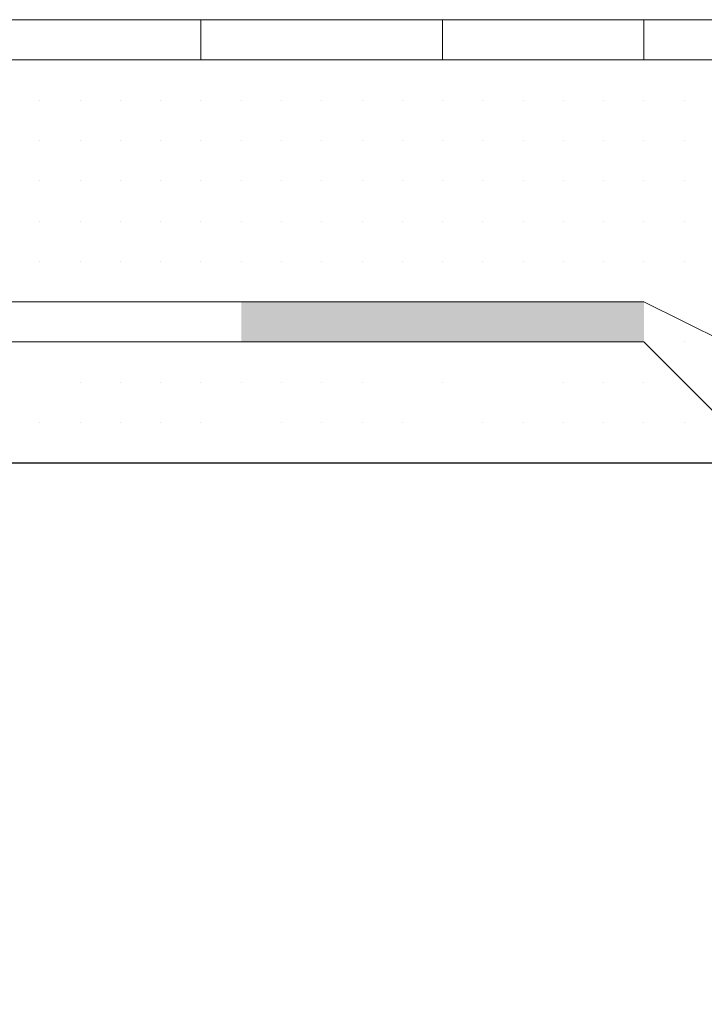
# Model space of a CAD drawing. Header units: metres. Extents: x 5.7 to 89.8, y 4 to 63.5.
# Tile 355 of 475: x 58.046 to 58.209, y 49.622 to 49.858. Entities that reach past the tile are written whole.
import ezdxf

# ---------------------------------------------------------------- set-up
doc = ezdxf.new("R2010")
doc.units = ezdxf.units.M
doc.header["$MEASUREMENT"] = 0
for name, color, linetype in [('PDF17_hatch-borshi', 7, 'Continuous'), ('PDF17_Isogam', 7, 'Continuous'), ('PDF17_kaff', 7, 'Continuous'), ('PDF17_wall', 7, 'Continuous')]:
    doc.layers.add(name, color=color, linetype=linetype)

msp = doc.modelspace()

# ---------------------------------------------------------------- linework, layer by layer
at = {"layer": 'PDF17_hatch-borshi', "lineweight": 18}
for points in [[(58.05045280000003, 49.84788080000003), (58.05045280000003, 49.84788080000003)], [(58.06008400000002, 49.84788080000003), (58.06008400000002, 49.84788080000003)], [(58.06971520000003, 49.84788080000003), (58.06971520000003, 49.84788080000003)], [(58.06971520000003, 49.84788080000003), (58.06971520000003, 49.84788080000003)], [(58.07934640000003, 49.84788080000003), (58.07934640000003, 49.84788080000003)], [(58.07934640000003, 49.84788080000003), (58.07934640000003, 49.84788080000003)], [(58.08897760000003, 49.84788080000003), (58.08897760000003, 49.84788080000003)], [(58.08897760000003, 49.84788080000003), (58.08897760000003, 49.84788080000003)], [(58.09860880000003, 49.84788080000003), (58.09860880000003, 49.84788080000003)], [(58.09860880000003, 49.84788080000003), (58.09860880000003, 49.84788080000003)], [(58.09860880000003, 49.84788080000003), (58.09860880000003, 49.84788080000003)], [(58.10824000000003, 49.84788080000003), (58.10824000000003, 49.84788080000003)], [(58.10824000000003, 49.84788080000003), (58.10824000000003, 49.84788080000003)], [(58.11787120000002, 49.84788080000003), (58.11787120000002, 49.84788080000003)], [(58.12750240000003, 49.84788080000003), (58.12750240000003, 49.84788080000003)], [(58.12750240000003, 49.84788080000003), (58.12750240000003, 49.84788080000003)], [(58.13713360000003, 49.84788080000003), (58.13713360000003, 49.84788080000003)], [(58.13713360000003, 49.84788080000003), (58.13713360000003, 49.84788080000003)], [(58.13713360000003, 49.84788080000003), (58.13713360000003, 49.84788080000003)], [(58.15639600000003, 49.84788080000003), (58.15639600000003, 49.84788080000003)], [(58.15639600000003, 49.84788080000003), (58.15639600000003, 49.84788080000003)], [(58.16602720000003, 49.84788080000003), (58.16602720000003, 49.84788080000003)], [(58.17565840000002, 49.84788080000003), (58.17565840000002, 49.84788080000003)], [(58.17565840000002, 49.84788080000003), (58.17565840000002, 49.84788080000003)], [(58.19492080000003, 49.84788080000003), (58.19492080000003, 49.84788080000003)], [(58.19492080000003, 49.84788080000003), (58.19492080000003, 49.84788080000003)], [(58.19492080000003, 49.84788080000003), (58.19492080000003, 49.84788080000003)], [(58.20455200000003, 49.84788080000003), (58.20455200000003, 49.84788080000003)], [(58.20455200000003, 49.84788080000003), (58.20455200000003, 49.84788080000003)], [(58.05045280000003, 49.83824960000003), (58.05045280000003, 49.83824960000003)], [(58.05045280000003, 49.83824960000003), (58.05045280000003, 49.83824960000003)], [(58.05045280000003, 49.83824960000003), (58.05045280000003, 49.83824960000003)], [(58.06008400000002, 49.83824960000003), (58.06008400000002, 49.83824960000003)], [(58.06008400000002, 49.83824960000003), (58.06008400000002, 49.83824960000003)], [(58.06008400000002, 49.83824960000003), (58.06008400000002, 49.83824960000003)], [(58.06971520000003, 49.83824960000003), (58.06971520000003, 49.83824960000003)], [(58.06971520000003, 49.83824960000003), (58.06971520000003, 49.83824960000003)], [(58.06971520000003, 49.83824960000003), (58.06971520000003, 49.83824960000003)], [(58.06971520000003, 49.83824960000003), (58.06971520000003, 49.83824960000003)], [(58.07934640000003, 49.83824960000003), (58.07934640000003, 49.83824960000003)], [(58.07934640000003, 49.83824960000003), (58.07934640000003, 49.83824960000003)], [(58.08897760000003, 49.83824960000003), (58.08897760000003, 49.83824960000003)], [(58.08897760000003, 49.83824960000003), (58.08897760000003, 49.83824960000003)], [(58.08897760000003, 49.83824960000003), (58.08897760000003, 49.83824960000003)], [(58.08897760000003, 49.83824960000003), (58.08897760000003, 49.83824960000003)], [(58.09860880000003, 49.83824960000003), (58.09860880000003, 49.83824960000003)], [(58.09860880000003, 49.83824960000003), (58.09860880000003, 49.83824960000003)], [(58.10824000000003, 49.83824960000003), (58.10824000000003, 49.83824960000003)], [(58.10824000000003, 49.83824960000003), (58.10824000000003, 49.83824960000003)], [(58.11787120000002, 49.83824960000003), (58.11787120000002, 49.83824960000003)], [(58.11787120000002, 49.83824960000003), (58.11787120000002, 49.83824960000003)], [(58.11787120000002, 49.83824960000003), (58.11787120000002, 49.83824960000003)], [(58.12750240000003, 49.83824960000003), (58.12750240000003, 49.83824960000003)], [(58.12750240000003, 49.83824960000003), (58.12750240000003, 49.83824960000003)], [(58.12750240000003, 49.83824960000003), (58.12750240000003, 49.83824960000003)], [(58.13713360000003, 49.83824960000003), (58.13713360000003, 49.83824960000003)], [(58.13713360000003, 49.83824960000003), (58.13713360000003, 49.83824960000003)], [(58.13713360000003, 49.83824960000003), (58.13713360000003, 49.83824960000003)], [(58.14676480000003, 49.83824960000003), (58.14676480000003, 49.83824960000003)], [(58.14676480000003, 49.83824960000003), (58.14676480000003, 49.83824960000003)], [(58.14676480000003, 49.83824960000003), (58.14676480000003, 49.83824960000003)], [(58.15639600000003, 49.83824960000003), (58.15639600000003, 49.83824960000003)], [(58.15639600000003, 49.83824960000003), (58.15639600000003, 49.83824960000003)], [(58.15639600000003, 49.83824960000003), (58.15639600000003, 49.83824960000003)], [(58.16602720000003, 49.83824960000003), (58.16602720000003, 49.83824960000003)], [(58.16602720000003, 49.83824960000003), (58.16602720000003, 49.83824960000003)], [(58.16602720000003, 49.83824960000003), (58.16602720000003, 49.83824960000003)], [(58.16602720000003, 49.83824960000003), (58.16602720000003, 49.83824960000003)], [(58.17565840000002, 49.83824960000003), (58.17565840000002, 49.83824960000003)], [(58.17565840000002, 49.83824960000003), (58.17565840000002, 49.83824960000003)], [(58.17565840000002, 49.83824960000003), (58.17565840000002, 49.83824960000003)], [(58.18528960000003, 49.83824960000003), (58.18528960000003, 49.83824960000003)], [(58.18528960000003, 49.83824960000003), (58.18528960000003, 49.83824960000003)], [(58.18528960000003, 49.83824960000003), (58.18528960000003, 49.83824960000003)], [(58.18528960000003, 49.83824960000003), (58.18528960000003, 49.83824960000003)], [(58.19492080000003, 49.83824960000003), (58.19492080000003, 49.83824960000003)], [(58.19492080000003, 49.83824960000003), (58.19492080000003, 49.83824960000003)], [(58.19492080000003, 49.83824960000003), (58.19492080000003, 49.83824960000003)], [(58.20455200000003, 49.83824960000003), (58.20455200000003, 49.83824960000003)], [(58.20455200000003, 49.83824960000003), (58.20455200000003, 49.83824960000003)], [(58.20455200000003, 49.83824960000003), (58.20455200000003, 49.83824960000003)], [(58.20455200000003, 49.83824960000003), (58.20455200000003, 49.83824960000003)], [(58.05045280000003, 49.82861840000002), (58.05045280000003, 49.82861840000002)], [(58.05045280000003, 49.82861840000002), (58.05045280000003, 49.82861840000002)], [(58.05045280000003, 49.82861840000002), (58.05045280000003, 49.82861840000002)], [(58.06008400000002, 49.82861840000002), (58.06008400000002, 49.82861840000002)], [(58.06008400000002, 49.82861840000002), (58.06008400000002, 49.82861840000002)], [(58.06008400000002, 49.82861840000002), (58.06008400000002, 49.82861840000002)], [(58.06008400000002, 49.82861840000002), (58.06008400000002, 49.82861840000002)], [(58.06008400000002, 49.82861840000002), (58.06008400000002, 49.82861840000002)], [(58.06971520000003, 49.82861840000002), (58.06971520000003, 49.82861840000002)], [(58.06971520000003, 49.82861840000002), (58.06971520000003, 49.82861840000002)], [(58.06971520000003, 49.82861840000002), (58.06971520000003, 49.82861840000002)], [(58.06971520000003, 49.82861840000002), (58.06971520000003, 49.82861840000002)], [(58.06971520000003, 49.82861840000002), (58.06971520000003, 49.82861840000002)], [(58.07934640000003, 49.82861840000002), (58.07934640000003, 49.82861840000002)], [(58.07934640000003, 49.82861840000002), (58.07934640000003, 49.82861840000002)], [(58.07934640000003, 49.82861840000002), (58.07934640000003, 49.82861840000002)], [(58.07934640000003, 49.82861840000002), (58.07934640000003, 49.82861840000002)], [(58.08897760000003, 49.82861840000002), (58.08897760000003, 49.82861840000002)], [(58.08897760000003, 49.82861840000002), (58.08897760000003, 49.82861840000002)], [(58.08897760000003, 49.82861840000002), (58.08897760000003, 49.82861840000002)], [(58.08897760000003, 49.82861840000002), (58.08897760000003, 49.82861840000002)], [(58.09860880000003, 49.82861840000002), (58.09860880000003, 49.82861840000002)], [(58.09860880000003, 49.82861840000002), (58.09860880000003, 49.82861840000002)], [(58.09860880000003, 49.82861840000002), (58.09860880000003, 49.82861840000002)], [(58.09860880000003, 49.82861840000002), (58.09860880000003, 49.82861840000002)], [(58.09860880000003, 49.82861840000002), (58.09860880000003, 49.82861840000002)], [(58.10824000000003, 49.82861840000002), (58.10824000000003, 49.82861840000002)], [(58.10824000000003, 49.82861840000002), (58.10824000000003, 49.82861840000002)], [(58.10824000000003, 49.82861840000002), (58.10824000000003, 49.82861840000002)], [(58.10824000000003, 49.82861840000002), (58.10824000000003, 49.82861840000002)], [(58.11787120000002, 49.82861840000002), (58.11787120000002, 49.82861840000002)], [(58.11787120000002, 49.82861840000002), (58.11787120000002, 49.82861840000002)], [(58.11787120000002, 49.82861840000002), (58.11787120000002, 49.82861840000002)], [(58.11787120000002, 49.82861840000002), (58.11787120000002, 49.82861840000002)], [(58.12750240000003, 49.82861840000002), (58.12750240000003, 49.82861840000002)], [(58.12750240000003, 49.82861840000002), (58.12750240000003, 49.82861840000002)], [(58.12750240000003, 49.82861840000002), (58.12750240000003, 49.82861840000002)], [(58.13713360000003, 49.82861840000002), (58.13713360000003, 49.82861840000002)], [(58.13713360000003, 49.82861840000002), (58.13713360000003, 49.82861840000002)], [(58.14676480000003, 49.82861840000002), (58.14676480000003, 49.82861840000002)], [(58.14676480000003, 49.82861840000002), (58.14676480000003, 49.82861840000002)], [(58.15639600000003, 49.82861840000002), (58.15639600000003, 49.82861840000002)], [(58.15639600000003, 49.82861840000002), (58.15639600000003, 49.82861840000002)], [(58.15639600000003, 49.82861840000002), (58.15639600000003, 49.82861840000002)], [(58.15639600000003, 49.82861840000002), (58.15639600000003, 49.82861840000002)], [(58.16602720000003, 49.82861840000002), (58.16602720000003, 49.82861840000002)], [(58.16602720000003, 49.82861840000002), (58.16602720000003, 49.82861840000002)], [(58.16602720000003, 49.82861840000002), (58.16602720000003, 49.82861840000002)], [(58.17565840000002, 49.82861840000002), (58.17565840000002, 49.82861840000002)], [(58.17565840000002, 49.82861840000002), (58.17565840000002, 49.82861840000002)], [(58.17565840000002, 49.82861840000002), (58.17565840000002, 49.82861840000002)], [(58.17565840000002, 49.82861840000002), (58.17565840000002, 49.82861840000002)], [(58.17565840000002, 49.82861840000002), (58.17565840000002, 49.82861840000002)], [(58.18528960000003, 49.82861840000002), (58.18528960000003, 49.82861840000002)], [(58.18528960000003, 49.82861840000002), (58.18528960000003, 49.82861840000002)], [(58.18528960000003, 49.82861840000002), (58.18528960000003, 49.82861840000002)], [(58.19492080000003, 49.82861840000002), (58.19492080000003, 49.82861840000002)], [(58.19492080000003, 49.82861840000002), (58.19492080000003, 49.82861840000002)], [(58.19492080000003, 49.82861840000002), (58.19492080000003, 49.82861840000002)], [(58.19492080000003, 49.82861840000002), (58.19492080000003, 49.82861840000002)], [(58.20455200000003, 49.82861840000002), (58.20455200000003, 49.82861840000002)], [(58.20455200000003, 49.82861840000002), (58.20455200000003, 49.82861840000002)], [(58.20455200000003, 49.82861840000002), (58.20455200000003, 49.82861840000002)], [(58.20455200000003, 49.82861840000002), (58.20455200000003, 49.82861840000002)], [(58.20455200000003, 49.82861840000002), (58.20455200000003, 49.82861840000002)], [(58.05045280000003, 49.81898720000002), (58.05045280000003, 49.81898720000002)], [(58.05045280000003, 49.81898720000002), (58.05045280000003, 49.81898720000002)], [(58.05045280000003, 49.81898720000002), (58.05045280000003, 49.81898720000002)], [(58.06008400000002, 49.81898720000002), (58.06008400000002, 49.81898720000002)], [(58.06008400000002, 49.81898720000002), (58.06008400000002, 49.81898720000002)], [(58.06008400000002, 49.81898720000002), (58.06008400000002, 49.81898720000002)], [(58.06971520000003, 49.81898720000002), (58.06971520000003, 49.81898720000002)], [(58.06971520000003, 49.81898720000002), (58.06971520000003, 49.81898720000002)], [(58.06971520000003, 49.81898720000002), (58.06971520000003, 49.81898720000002)], [(58.06971520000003, 49.81898720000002), (58.06971520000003, 49.81898720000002)], [(58.07934640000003, 49.81898720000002), (58.07934640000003, 49.81898720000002)], [(58.07934640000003, 49.81898720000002), (58.07934640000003, 49.81898720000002)], [(58.07934640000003, 49.81898720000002), (58.07934640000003, 49.81898720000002)], [(58.07934640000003, 49.81898720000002), (58.07934640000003, 49.81898720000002)], [(58.08897760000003, 49.81898720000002), (58.08897760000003, 49.81898720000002)], [(58.08897760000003, 49.81898720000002), (58.08897760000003, 49.81898720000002)], [(58.08897760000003, 49.81898720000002), (58.08897760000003, 49.81898720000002)], [(58.08897760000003, 49.81898720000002), (58.08897760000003, 49.81898720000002)], [(58.09860880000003, 49.81898720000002), (58.09860880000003, 49.81898720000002)], [(58.09860880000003, 49.81898720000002), (58.09860880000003, 49.81898720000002)], [(58.09860880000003, 49.81898720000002), (58.09860880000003, 49.81898720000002)], [(58.09860880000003, 49.81898720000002), (58.09860880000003, 49.81898720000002)], [(58.09860880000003, 49.81898720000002), (58.09860880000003, 49.81898720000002)], [(58.10824000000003, 49.81898720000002), (58.10824000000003, 49.81898720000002)], [(58.10824000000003, 49.81898720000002), (58.10824000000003, 49.81898720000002)], [(58.10824000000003, 49.81898720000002), (58.10824000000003, 49.81898720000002)], [(58.10824000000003, 49.81898720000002), (58.10824000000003, 49.81898720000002)], [(58.11787120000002, 49.81898720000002), (58.11787120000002, 49.81898720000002)], [(58.11787120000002, 49.81898720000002), (58.11787120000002, 49.81898720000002)], [(58.11787120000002, 49.81898720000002), (58.11787120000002, 49.81898720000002)], [(58.11787120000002, 49.81898720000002), (58.11787120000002, 49.81898720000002)], [(58.12750240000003, 49.81898720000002), (58.12750240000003, 49.81898720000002)], [(58.12750240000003, 49.81898720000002), (58.12750240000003, 49.81898720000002)], [(58.12750240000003, 49.81898720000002), (58.12750240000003, 49.81898720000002)], [(58.12750240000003, 49.81898720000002), (58.12750240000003, 49.81898720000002)], [(58.12750240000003, 49.81898720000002), (58.12750240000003, 49.81898720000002)], [(58.13713360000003, 49.81898720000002), (58.13713360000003, 49.81898720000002)], [(58.13713360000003, 49.81898720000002), (58.13713360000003, 49.81898720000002)], [(58.13713360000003, 49.81898720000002), (58.13713360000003, 49.81898720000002)], [(58.13713360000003, 49.81898720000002), (58.13713360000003, 49.81898720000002)], [(58.13713360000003, 49.81898720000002), (58.13713360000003, 49.81898720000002)], [(58.14676480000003, 49.81898720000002), (58.14676480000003, 49.81898720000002)], [(58.14676480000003, 49.81898720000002), (58.14676480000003, 49.81898720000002)], [(58.14676480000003, 49.81898720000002), (58.14676480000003, 49.81898720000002)], [(58.14676480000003, 49.81898720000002), (58.14676480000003, 49.81898720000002)], [(58.15639600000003, 49.81898720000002), (58.15639600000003, 49.81898720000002)], [(58.15639600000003, 49.81898720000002), (58.15639600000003, 49.81898720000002)], [(58.15639600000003, 49.81898720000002), (58.15639600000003, 49.81898720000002)], [(58.15639600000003, 49.81898720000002), (58.15639600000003, 49.81898720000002)], [(58.16602720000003, 49.81898720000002), (58.16602720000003, 49.81898720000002)], [(58.16602720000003, 49.81898720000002), (58.16602720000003, 49.81898720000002)], [(58.17565840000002, 49.81898720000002), (58.17565840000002, 49.81898720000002)], [(58.17565840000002, 49.81898720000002), (58.17565840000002, 49.81898720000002)], [(58.18528960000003, 49.81898720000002), (58.18528960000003, 49.81898720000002)], [(58.18528960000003, 49.81898720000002), (58.18528960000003, 49.81898720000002)], [(58.18528960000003, 49.81898720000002), (58.18528960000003, 49.81898720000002)], [(58.18528960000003, 49.81898720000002), (58.18528960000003, 49.81898720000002)], [(58.19492080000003, 49.81898720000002), (58.19492080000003, 49.81898720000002)], [(58.19492080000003, 49.81898720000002), (58.19492080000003, 49.81898720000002)], [(58.19492080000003, 49.81898720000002), (58.19492080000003, 49.81898720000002)], [(58.20455200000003, 49.81898720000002), (58.20455200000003, 49.81898720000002)], [(58.20455200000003, 49.81898720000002), (58.20455200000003, 49.81898720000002)], [(58.20455200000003, 49.81898720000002), (58.20455200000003, 49.81898720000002)], [(58.20455200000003, 49.81898720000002), (58.20455200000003, 49.81898720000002)], [(58.20455200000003, 49.81898720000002), (58.20455200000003, 49.81898720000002)], [(58.05045280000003, 49.80935600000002), (58.05045280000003, 49.80935600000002)], [(58.05045280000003, 49.80935600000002), (58.05045280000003, 49.80935600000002)], [(58.05045280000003, 49.80935600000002), (58.05045280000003, 49.80935600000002)], [(58.06008400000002, 49.80935600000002), (58.06008400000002, 49.80935600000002)], [(58.06008400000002, 49.80935600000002), (58.06008400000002, 49.80935600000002)], [(58.06008400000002, 49.80935600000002), (58.06008400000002, 49.80935600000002)], [(58.06008400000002, 49.80935600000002), (58.06008400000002, 49.80935600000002)], [(58.06971520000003, 49.80935600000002), (58.06971520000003, 49.80935600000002)], [(58.06971520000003, 49.80935600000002), (58.06971520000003, 49.80935600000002)], [(58.06971520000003, 49.80935600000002), (58.06971520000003, 49.80935600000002)], [(58.07934640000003, 49.80935600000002), (58.07934640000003, 49.80935600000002)], [(58.07934640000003, 49.80935600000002), (58.07934640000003, 49.80935600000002)], [(58.07934640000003, 49.80935600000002), (58.07934640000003, 49.80935600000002)], [(58.07934640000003, 49.80935600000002), (58.07934640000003, 49.80935600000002)], [(58.08897760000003, 49.80935600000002), (58.08897760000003, 49.80935600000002)], [(58.08897760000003, 49.80935600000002), (58.08897760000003, 49.80935600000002)], [(58.08897760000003, 49.80935600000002), (58.08897760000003, 49.80935600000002)], [(58.09860880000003, 49.80935600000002), (58.09860880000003, 49.80935600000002)], [(58.09860880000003, 49.80935600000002), (58.09860880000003, 49.80935600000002)], [(58.09860880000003, 49.80935600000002), (58.09860880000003, 49.80935600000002)], [(58.10824000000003, 49.80935600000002), (58.10824000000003, 49.80935600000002)], [(58.10824000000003, 49.80935600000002), (58.10824000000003, 49.80935600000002)], [(58.10824000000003, 49.80935600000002), (58.10824000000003, 49.80935600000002)], [(58.11787120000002, 49.80935600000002), (58.11787120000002, 49.80935600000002)], [(58.11787120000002, 49.80935600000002), (58.11787120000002, 49.80935600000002)], [(58.11787120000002, 49.80935600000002), (58.11787120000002, 49.80935600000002)], [(58.12750240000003, 49.80935600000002), (58.12750240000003, 49.80935600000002)], [(58.12750240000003, 49.80935600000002), (58.12750240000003, 49.80935600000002)], [(58.12750240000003, 49.80935600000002), (58.12750240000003, 49.80935600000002)], [(58.12750240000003, 49.80935600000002), (58.12750240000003, 49.80935600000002)], [(58.12750240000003, 49.80935600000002), (58.12750240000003, 49.80935600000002)], [(58.13713360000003, 49.80935600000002), (58.13713360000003, 49.80935600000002)], [(58.13713360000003, 49.80935600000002), (58.13713360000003, 49.80935600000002)], [(58.13713360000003, 49.80935600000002), (58.13713360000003, 49.80935600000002)], [(58.14676480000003, 49.80935600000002), (58.14676480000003, 49.80935600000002)], [(58.14676480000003, 49.80935600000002), (58.14676480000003, 49.80935600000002)], [(58.14676480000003, 49.80935600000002), (58.14676480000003, 49.80935600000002)], [(58.15639600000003, 49.80935600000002), (58.15639600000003, 49.80935600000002)], [(58.15639600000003, 49.80935600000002), (58.15639600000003, 49.80935600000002)], [(58.15639600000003, 49.80935600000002), (58.15639600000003, 49.80935600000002)], [(58.15639600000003, 49.80935600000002), (58.15639600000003, 49.80935600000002)], [(58.15639600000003, 49.80935600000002), (58.15639600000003, 49.80935600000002)], [(58.16602720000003, 49.80935600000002), (58.16602720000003, 49.80935600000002)], [(58.16602720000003, 49.80935600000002), (58.16602720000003, 49.80935600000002)], [(58.16602720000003, 49.80935600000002), (58.16602720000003, 49.80935600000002)], [(58.17565840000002, 49.80935600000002), (58.17565840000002, 49.80935600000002)], [(58.17565840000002, 49.80935600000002), (58.17565840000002, 49.80935600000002)], [(58.17565840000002, 49.80935600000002), (58.17565840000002, 49.80935600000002)], [(58.17565840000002, 49.80935600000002), (58.17565840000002, 49.80935600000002)], [(58.18528960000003, 49.80935600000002), (58.18528960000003, 49.80935600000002)], [(58.18528960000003, 49.80935600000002), (58.18528960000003, 49.80935600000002)], [(58.18528960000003, 49.80935600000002), (58.18528960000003, 49.80935600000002)], [(58.18528960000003, 49.80935600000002), (58.18528960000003, 49.80935600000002)], [(58.19492080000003, 49.80935600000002), (58.19492080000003, 49.80935600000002)], [(58.19492080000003, 49.80935600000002), (58.19492080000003, 49.80935600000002)], [(58.19492080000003, 49.80935600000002), (58.19492080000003, 49.80935600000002)], [(58.20455200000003, 49.80935600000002), (58.20455200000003, 49.80935600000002)], [(58.20455200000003, 49.80935600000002), (58.20455200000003, 49.80935600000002)], [(58.05045280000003, 49.79972480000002), (58.05045280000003, 49.79972480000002)], [(58.05045280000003, 49.79972480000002), (58.05045280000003, 49.79972480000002)], [(58.05045280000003, 49.79972480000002), (58.05045280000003, 49.79972480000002)], [(58.05045280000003, 49.79972480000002), (58.05045280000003, 49.79972480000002)], [(58.06008400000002, 49.79972480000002), (58.06008400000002, 49.79972480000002)], [(58.06008400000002, 49.79972480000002), (58.06008400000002, 49.79972480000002)], [(58.06008400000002, 49.79972480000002), (58.06008400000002, 49.79972480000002)], [(58.06008400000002, 49.79972480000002), (58.06008400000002, 49.79972480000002)], [(58.06971520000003, 49.79972480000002), (58.06971520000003, 49.79972480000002)], [(58.06971520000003, 49.79972480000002), (58.06971520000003, 49.79972480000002)], [(58.06971520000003, 49.79972480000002), (58.06971520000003, 49.79972480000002)], [(58.06971520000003, 49.79972480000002), (58.06971520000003, 49.79972480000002)], [(58.07934640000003, 49.79972480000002), (58.07934640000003, 49.79972480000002)], [(58.07934640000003, 49.79972480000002), (58.07934640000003, 49.79972480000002)], [(58.07934640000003, 49.79972480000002), (58.07934640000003, 49.79972480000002)], [(58.07934640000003, 49.79972480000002), (58.07934640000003, 49.79972480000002)], [(58.08897760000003, 49.79972480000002), (58.08897760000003, 49.79972480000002)], [(58.08897760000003, 49.79972480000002), (58.08897760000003, 49.79972480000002)], [(58.08897760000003, 49.79972480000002), (58.08897760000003, 49.79972480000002)], [(58.09860880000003, 49.79972480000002), (58.09860880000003, 49.79972480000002)], [(58.09860880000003, 49.79972480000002), (58.09860880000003, 49.79972480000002)], [(58.09860880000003, 49.79972480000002), (58.09860880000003, 49.79972480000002)], [(58.09860880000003, 49.79972480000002), (58.09860880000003, 49.79972480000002)], [(58.10824000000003, 49.79972480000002), (58.10824000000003, 49.79972480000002)], [(58.10824000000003, 49.79972480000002), (58.10824000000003, 49.79972480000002)], [(58.10824000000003, 49.79972480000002), (58.10824000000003, 49.79972480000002)], [(58.10824000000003, 49.79972480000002), (58.10824000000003, 49.79972480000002)], [(58.11787120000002, 49.79972480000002), (58.11787120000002, 49.79972480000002)], [(58.11787120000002, 49.79972480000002), (58.11787120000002, 49.79972480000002)], [(58.11787120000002, 49.79972480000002), (58.11787120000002, 49.79972480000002)], [(58.11787120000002, 49.79972480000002), (58.11787120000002, 49.79972480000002)], [(58.11787120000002, 49.79972480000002), (58.11787120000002, 49.79972480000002)], [(58.12750240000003, 49.79972480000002), (58.12750240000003, 49.79972480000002)], [(58.12750240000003, 49.79972480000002), (58.12750240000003, 49.79972480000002)], [(58.12750240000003, 49.79972480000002), (58.12750240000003, 49.79972480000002)], [(58.12750240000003, 49.79972480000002), (58.12750240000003, 49.79972480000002)], [(58.13713360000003, 49.79972480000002), (58.13713360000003, 49.79972480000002)], [(58.13713360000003, 49.79972480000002), (58.13713360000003, 49.79972480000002)], [(58.13713360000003, 49.79972480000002), (58.13713360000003, 49.79972480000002)], [(58.14676480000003, 49.79972480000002), (58.14676480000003, 49.79972480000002)], [(58.14676480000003, 49.79972480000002), (58.14676480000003, 49.79972480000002)], [(58.14676480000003, 49.79972480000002), (58.14676480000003, 49.79972480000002)], [(58.14676480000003, 49.79972480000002), (58.14676480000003, 49.79972480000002)], [(58.15639600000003, 49.79972480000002), (58.15639600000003, 49.79972480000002)], [(58.15639600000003, 49.79972480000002), (58.15639600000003, 49.79972480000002)], [(58.15639600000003, 49.79972480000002), (58.15639600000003, 49.79972480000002)], [(58.15639600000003, 49.79972480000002), (58.15639600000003, 49.79972480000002)], [(58.16602720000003, 49.79972480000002), (58.16602720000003, 49.79972480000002)], [(58.16602720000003, 49.79972480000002), (58.16602720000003, 49.79972480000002)], [(58.16602720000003, 49.79972480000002), (58.16602720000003, 49.79972480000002)], [(58.16602720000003, 49.79972480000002), (58.16602720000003, 49.79972480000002)], [(58.16602720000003, 49.79972480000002), (58.16602720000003, 49.79972480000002)], [(58.17565840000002, 49.79972480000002), (58.17565840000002, 49.79972480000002)], [(58.17565840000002, 49.79972480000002), (58.17565840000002, 49.79972480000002)], [(58.18528960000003, 49.79972480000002), (58.18528960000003, 49.79972480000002)], [(58.18528960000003, 49.79972480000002), (58.18528960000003, 49.79972480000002)], [(58.18528960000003, 49.79972480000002), (58.18528960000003, 49.79972480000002)], [(58.18528960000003, 49.79972480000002), (58.18528960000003, 49.79972480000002)], [(58.18528960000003, 49.79972480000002), (58.18528960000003, 49.79972480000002)], [(58.18528960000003, 49.79972480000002), (58.18528960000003, 49.79972480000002)], [(58.19492080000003, 49.79972480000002), (58.19492080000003, 49.79972480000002)], [(58.19492080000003, 49.79972480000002), (58.19492080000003, 49.79972480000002)], [(58.19492080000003, 49.79972480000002), (58.19492080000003, 49.79972480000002)], [(58.19492080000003, 49.79972480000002), (58.19492080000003, 49.79972480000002)], [(58.20455200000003, 49.79972480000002), (58.20455200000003, 49.79972480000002)], [(58.20455200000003, 49.79972480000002), (58.20455200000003, 49.79972480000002)], [(58.20455200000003, 49.79972480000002), (58.20455200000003, 49.79972480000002)], [(58.20455200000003, 49.79972480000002), (58.20455200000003, 49.79972480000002)], [(58.20455200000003, 49.79972480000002), (58.20455200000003, 49.79972480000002)], [(58.05045280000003, 49.79009360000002), (58.05045280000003, 49.79009360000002)], [(58.06971520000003, 49.79009360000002), (58.06971520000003, 49.79009360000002)], [(58.07934640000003, 49.79009360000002), (58.07934640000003, 49.79009360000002)], [(58.08897760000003, 49.79009360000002), (58.08897760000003, 49.79009360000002)], [(58.09860880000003, 49.79009360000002), (58.09860880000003, 49.79009360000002)], [(58.10824000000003, 49.79009360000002), (58.10824000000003, 49.79009360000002)], [(58.10824000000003, 49.79009360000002), (58.10824000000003, 49.79009360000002)], [(58.11787120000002, 49.79009360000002), (58.11787120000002, 49.79009360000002)], [(58.12750240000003, 49.79009360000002), (58.12750240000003, 49.79009360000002)], [(58.12750240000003, 49.79009360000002), (58.12750240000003, 49.79009360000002)], [(58.12750240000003, 49.79009360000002), (58.12750240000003, 49.79009360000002)], [(58.13713360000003, 49.79009360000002), (58.13713360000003, 49.79009360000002)], [(58.13713360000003, 49.79009360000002), (58.13713360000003, 49.79009360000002)], [(58.13713360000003, 49.79009360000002), (58.13713360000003, 49.79009360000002)], [(58.15639600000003, 49.79009360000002), (58.15639600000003, 49.79009360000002)], [(58.15639600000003, 49.79009360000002), (58.15639600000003, 49.79009360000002)], [(58.16602720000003, 49.79009360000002), (58.16602720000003, 49.79009360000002)], [(58.17565840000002, 49.79009360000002), (58.17565840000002, 49.79009360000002)], [(58.18528960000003, 49.79009360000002), (58.18528960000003, 49.79009360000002)], [(58.19492080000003, 49.79009360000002), (58.19492080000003, 49.79009360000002)], [(58.19492080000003, 49.79009360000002), (58.19492080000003, 49.79009360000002)], [(58.05045280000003, 49.78046240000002), (58.05045280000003, 49.78046240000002)], [(58.06971520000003, 49.78046240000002), (58.06971520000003, 49.78046240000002)], [(58.06971520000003, 49.78046240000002), (58.06971520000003, 49.78046240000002)], [(58.06971520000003, 49.78046240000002), (58.06971520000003, 49.78046240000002)], [(58.08897760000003, 49.78046240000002), (58.08897760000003, 49.78046240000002)], [(58.09860880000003, 49.78046240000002), (58.09860880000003, 49.78046240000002)], [(58.10824000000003, 49.78046240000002), (58.10824000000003, 49.78046240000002)], [(58.11787120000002, 49.78046240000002), (58.11787120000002, 49.78046240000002)], [(58.11787120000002, 49.78046240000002), (58.11787120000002, 49.78046240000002)], [(58.12750240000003, 49.78046240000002), (58.12750240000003, 49.78046240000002)], [(58.13713360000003, 49.78046240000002), (58.13713360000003, 49.78046240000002)], [(58.13713360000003, 49.78046240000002), (58.13713360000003, 49.78046240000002)], [(58.13713360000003, 49.78046240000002), (58.13713360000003, 49.78046240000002)], [(58.14676480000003, 49.78046240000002), (58.14676480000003, 49.78046240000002)], [(58.14676480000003, 49.78046240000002), (58.14676480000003, 49.78046240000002)], [(58.15639600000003, 49.78046240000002), (58.15639600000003, 49.78046240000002)], [(58.15639600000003, 49.78046240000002), (58.15639600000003, 49.78046240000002)], [(58.17565840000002, 49.78046240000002), (58.17565840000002, 49.78046240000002)], [(58.17565840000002, 49.78046240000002), (58.17565840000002, 49.78046240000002)], [(58.18528960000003, 49.78046240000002), (58.18528960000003, 49.78046240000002)], [(58.20455200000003, 49.78046240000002), (58.20455200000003, 49.78046240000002)], [(58.06008400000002, 49.77083120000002), (58.06008400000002, 49.77083120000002)], [(58.06008400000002, 49.77083120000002), (58.06008400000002, 49.77083120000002)], [(58.06971520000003, 49.77083120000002), (58.06971520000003, 49.77083120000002)], [(58.06971520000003, 49.77083120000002), (58.06971520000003, 49.77083120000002)], [(58.07934640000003, 49.77083120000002), (58.07934640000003, 49.77083120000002)], [(58.07934640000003, 49.77083120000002), (58.07934640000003, 49.77083120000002)], [(58.07934640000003, 49.77083120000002), (58.07934640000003, 49.77083120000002)], [(58.08897760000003, 49.77083120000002), (58.08897760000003, 49.77083120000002)], [(58.09860880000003, 49.77083120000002), (58.09860880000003, 49.77083120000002)], [(58.09860880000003, 49.77083120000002), (58.09860880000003, 49.77083120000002)], [(58.09860880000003, 49.77083120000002), (58.09860880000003, 49.77083120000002)], [(58.10824000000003, 49.77083120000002), (58.10824000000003, 49.77083120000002)], [(58.11787120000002, 49.77083120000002), (58.11787120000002, 49.77083120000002)], [(58.11787120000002, 49.77083120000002), (58.11787120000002, 49.77083120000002)], [(58.12750240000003, 49.77083120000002), (58.12750240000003, 49.77083120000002)], [(58.12750240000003, 49.77083120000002), (58.12750240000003, 49.77083120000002)], [(58.12750240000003, 49.77083120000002), (58.12750240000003, 49.77083120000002)], [(58.14676480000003, 49.77083120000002), (58.14676480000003, 49.77083120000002)], [(58.14676480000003, 49.77083120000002), (58.14676480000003, 49.77083120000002)], [(58.14676480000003, 49.77083120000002), (58.14676480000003, 49.77083120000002)], [(58.17565840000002, 49.77083120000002), (58.17565840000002, 49.77083120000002)], [(58.17565840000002, 49.77083120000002), (58.17565840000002, 49.77083120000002)], [(58.18528960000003, 49.77083120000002), (58.18528960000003, 49.77083120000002)], [(58.19492080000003, 49.77083120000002), (58.19492080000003, 49.77083120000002)], [(58.20455200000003, 49.77083120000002), (58.20455200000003, 49.77083120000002)], [(58.05045280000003, 49.76120000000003), (58.05045280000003, 49.76120000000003)], [(58.05045280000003, 49.76120000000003), (58.05045280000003, 49.76120000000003)], [(58.06008400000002, 49.76120000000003), (58.06008400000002, 49.76120000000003)], [(58.06971520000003, 49.76120000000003), (58.06971520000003, 49.76120000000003)], [(58.07934640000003, 49.76120000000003), (58.07934640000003, 49.76120000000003)], [(58.08897760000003, 49.76120000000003), (58.08897760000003, 49.76120000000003)], [(58.08897760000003, 49.76120000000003), (58.08897760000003, 49.76120000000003)], [(58.10824000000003, 49.76120000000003), (58.10824000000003, 49.76120000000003)], [(58.11787120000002, 49.76120000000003), (58.11787120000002, 49.76120000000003)], [(58.12750240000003, 49.76120000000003), (58.12750240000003, 49.76120000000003)], [(58.13713360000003, 49.76120000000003), (58.13713360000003, 49.76120000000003)], [(58.13713360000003, 49.76120000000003), (58.13713360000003, 49.76120000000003)], [(58.15639600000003, 49.76120000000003), (58.15639600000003, 49.76120000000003)], [(58.15639600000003, 49.76120000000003), (58.15639600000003, 49.76120000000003)], [(58.15639600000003, 49.76120000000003), (58.15639600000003, 49.76120000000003)], [(58.16602720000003, 49.76120000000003), (58.16602720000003, 49.76120000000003)], [(58.16602720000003, 49.76120000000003), (58.16602720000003, 49.76120000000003)], [(58.17565840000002, 49.76120000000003), (58.17565840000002, 49.76120000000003)], [(58.18528960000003, 49.76120000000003), (58.18528960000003, 49.76120000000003)], [(58.18528960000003, 49.76120000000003), (58.18528960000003, 49.76120000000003)], [(58.19492080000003, 49.76120000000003), (58.19492080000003, 49.76120000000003)], [(58.19492080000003, 49.76120000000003), (58.19492080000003, 49.76120000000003)], [(58.19492080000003, 49.76120000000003), (58.19492080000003, 49.76120000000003)], [(58.20455200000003, 49.76120000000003), (58.20455200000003, 49.76120000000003)], [(58.20455200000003, 49.76120000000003), (58.20455200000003, 49.76120000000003)], [(58.05045280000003, 49.75156880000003), (58.05045280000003, 49.75156880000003)], [(58.06008400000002, 49.75156880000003), (58.06008400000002, 49.75156880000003)], [(58.06008400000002, 49.75156880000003), (58.06008400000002, 49.75156880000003)], [(58.06971520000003, 49.75156880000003), (58.06971520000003, 49.75156880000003)], [(58.07934640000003, 49.75156880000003), (58.07934640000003, 49.75156880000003)], [(58.07934640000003, 49.75156880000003), (58.07934640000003, 49.75156880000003)], [(58.08897760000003, 49.75156880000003), (58.08897760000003, 49.75156880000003)], [(58.09860880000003, 49.75156880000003), (58.09860880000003, 49.75156880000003)], [(58.09860880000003, 49.75156880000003), (58.09860880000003, 49.75156880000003)], [(58.09860880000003, 49.75156880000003), (58.09860880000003, 49.75156880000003)], [(58.10824000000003, 49.75156880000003), (58.10824000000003, 49.75156880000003)], [(58.10824000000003, 49.75156880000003), (58.10824000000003, 49.75156880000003)], [(58.10824000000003, 49.75156880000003), (58.10824000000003, 49.75156880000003)], [(58.11787120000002, 49.75156880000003), (58.11787120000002, 49.75156880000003)], [(58.12750240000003, 49.75156880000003), (58.12750240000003, 49.75156880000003)], [(58.12750240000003, 49.75156880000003), (58.12750240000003, 49.75156880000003)], [(58.12750240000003, 49.75156880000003), (58.12750240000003, 49.75156880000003)], [(58.13713360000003, 49.75156880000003), (58.13713360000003, 49.75156880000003)], [(58.14676480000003, 49.75156880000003), (58.14676480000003, 49.75156880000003)], [(58.14676480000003, 49.75156880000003), (58.14676480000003, 49.75156880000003)], [(58.15639600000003, 49.75156880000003), (58.15639600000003, 49.75156880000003)], [(58.16602720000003, 49.75156880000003), (58.16602720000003, 49.75156880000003)], [(58.17565840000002, 49.75156880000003), (58.17565840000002, 49.75156880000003)], [(58.18528960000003, 49.75156880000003), (58.18528960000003, 49.75156880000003)], [(58.19492080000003, 49.75156880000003), (58.19492080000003, 49.75156880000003)], [(58.20455200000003, 49.75156880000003), (58.20455200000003, 49.75156880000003)], [(58.20455200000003, 49.75156880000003), (58.20455200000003, 49.75156880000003)]]:
    msp.add_lwpolyline(points, dxfattribs=at)
at = {"layer": 'PDF17_Isogam', "lineweight": 13}
for points in [[(57.88672240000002, 49.75156880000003), (57.90598480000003, 49.78046240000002), (57.93487840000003, 49.79009360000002), (58.19492080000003, 49.79009360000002), (58.21418320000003, 49.78046240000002), (58.22381440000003, 49.76120000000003), (58.22381440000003, 49.65525680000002), (58.23344560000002, 49.63599440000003), (58.24307680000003, 49.62636320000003), (58.52238160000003, 49.62636320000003), (58.54164400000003, 49.63599440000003), (58.55127520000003, 49.65525680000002), (58.55127520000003, 49.76120000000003), (58.56090640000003, 49.78046240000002), (58.58016880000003, 49.79009360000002), (63.78101680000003, 49.79009360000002)], [(58.22381440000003, 49.75156880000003), (58.21418320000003, 49.75156880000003), (58.21418320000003, 49.76120000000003), (58.20455200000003, 49.77083120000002), (58.19492080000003, 49.78046240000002), (57.90598480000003, 49.78046240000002)]]:
    msp.add_lwpolyline(points, dxfattribs=at)
at = {"layer": 'PDF17_Isogam', "transparency": 33554559}
for points in [[(58.09860880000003, 49.78046240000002), (58.19492080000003, 49.78046240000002), (58.09860880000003, 49.79009360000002)], [(58.19492080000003, 49.78046240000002), (58.09860880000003, 49.79009360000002), (58.19492080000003, 49.79009360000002)]]:
    msp.add_solid(points, dxfattribs=at)
at = {"layer": 'PDF17_kaff', "lineweight": 20}
for points in [[(57.91561600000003, 49.85751200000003), (58.24307680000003, 49.85751200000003), (58.24307680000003, 49.83824960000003)], [(58.08897760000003, 49.85751200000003), (58.08897760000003, 49.84788080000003)], [(58.14676480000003, 49.85751200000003), (58.14676480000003, 49.84788080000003)], [(58.19492080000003, 49.85751200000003), (58.19492080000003, 49.84788080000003)], [(57.91561600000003, 49.84788080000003), (58.23344560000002, 49.84788080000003), (58.23344560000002, 49.82861840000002), (58.27197040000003, 49.82861840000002)]]:
    msp.add_lwpolyline(points, dxfattribs=at)
at = {"layer": 'PDF17_wall', "lineweight": 25}
msp.add_lwpolyline([(32.82634000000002, 47.39192480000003), (38.73989680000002, 47.39192480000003), (42.92946880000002, 48.21057680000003), (47.12867200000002, 48.68250560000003), (57.88672240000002, 48.68250560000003), (57.88672240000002, 49.75156880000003), (58.21418320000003, 49.75156880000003), (58.21418320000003, 48.68250560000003), (58.54164400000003, 48.68250560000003), (58.54164400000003, 48.36467600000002)], dxfattribs=at)

doc.saveas('drawing.dxf')
